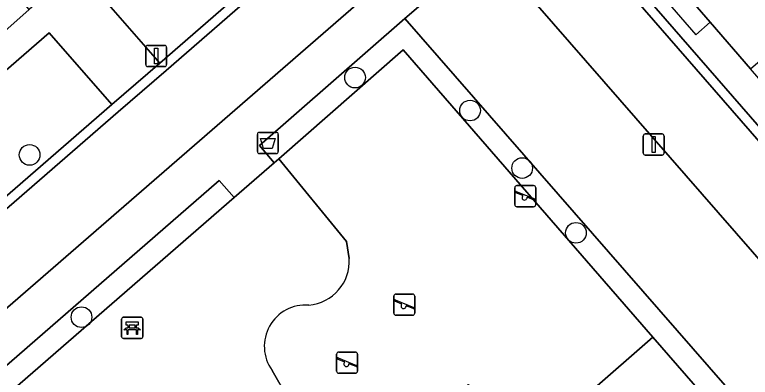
# Model space of a CAD drawing. Extents: x 155887 to 156869, y 383880 to 384678.
# Drawn here: x 156517.31 to 156552.06, y 384469.08 to 384486.23 of the extents above; entities that cross this region are included whole.
import ezdxf

# ---------------------------------------------------------------- set-up
doc = ezdxf.new("R2010")
doc.units = 0
for name, color, linetype in [('IMGEO_Afvalbak', 7, 'Continuous'), ('IMGEO_Bank', 7, 'Continuous'), ('IMGEO_Boom', 7, 'Continuous'), ('IMGEO_Erf', 7, 'Continuous'), ('IMGEO_Groenvoorziening', 7, 'Continuous'), ('IMGEO_Haag', 7, 'Continuous'), ('IMGEO_Lichtmast', 7, 'Continuous'), ('IMGEO_Pand', 7, 'Continuous'), ('IMGEO_Pand_overbouw', 7, 'Continuous'), ('IMGEO_Parkeervlak_open', 7, 'Continuous'), ('IMGEO_Rijbaan_lokaal_gesloten', 7, 'Continuous'), ('IMGEO_Rijbaan_lokaal_open', 7, 'Continuous'), ('IMGEO_Speelvoorziening', 7, 'Continuous'), ('IMGEO_Terreindeel_zand', 7, 'Continuous'), ('IMGEO_Voetpad_halfverhard', 7, 'Continuous'), ('IMGEO_Voetpad_open', 7, 'Continuous')]:
    doc.layers.add(name, color=color, linetype=linetype)

msp = doc.modelspace()

# ---------------------------------------------------------------- linework, layer by layer
at = {"layer": 'IMGEO_Afvalbak'}
for p, q in [((156528.871, 384480.664), (156529.661, 384480.664)), ((156529.661, 384480.664), (156528.871, 384480.664)), ((156528.771, 384479.764), (156528.771, 384480.564)), ((156528.771, 384480.564), (156528.771, 384479.764)), ((156529.761, 384480.564), (156529.761, 384479.764)), ((156529.761, 384479.764), (156529.761, 384480.564)), ((156529.661, 384479.664), (156528.871, 384479.664)), ((156528.871, 384479.664), (156529.661, 384479.664))]:
    msp.add_line(p, q, dxfattribs=at)
msp.add_lwpolyline([(156528.914, 384480.378), (156529.618, 384480.378), (156529.469, 384479.908), (156529.063, 384479.908), (156528.914, 384480.378)], dxfattribs=at)
for centre, start, end in [((156528.871, 384480.564), 90, 180), ((156528.871, 384480.564), 90, 180), ((156529.661, 384480.564), 0, 90), ((156529.661, 384480.564), 360, 90), ((156528.871, 384479.764), 180, 270), ((156528.871, 384479.764), 180, 270), ((156529.661, 384479.764), 270, 0), ((156529.661, 384479.764), 270, 0)]:
    msp.add_arc(centre, 0.1, start, end, dxfattribs=at)
at = {"layer": 'IMGEO_Bank'}
for p, q in [((156522.358, 384470.992), (156522.358, 384471.833)), ((156522.358, 384471.833), (156522.358, 384470.992)), ((156522.433, 384471.917), (156523.274, 384471.917)), ((156523.274, 384471.917), (156522.433, 384471.917)), ((156523.358, 384471.842), (156523.358, 384471.001)), ((156523.358, 384471.001), (156523.358, 384471.842)), ((156523.055, 384471.315), (156522.662, 384471.315)), ((156522.667, 384471.423), (156522.667, 384471.529)), ((156522.711, 384471.529), (156522.711, 384471.423)), ((156522.999, 384471.535), (156522.717, 384471.535)), ((156522.717, 384471.417), (156522.999, 384471.417)), ((156523.005, 384471.423), (156523.005, 384471.529)), ((156523.049, 384471.529), (156523.049, 384471.423)), ((156523.283, 384470.917), (156522.442, 384470.917)), ((156522.442, 384470.917), (156523.283, 384470.917))]:
    msp.add_line(p, q, dxfattribs=at)
for points in [[(156522.661, 384471.535), (156522.575, 384471.535), (156522.575, 384471.696), (156523.138, 384471.696), (156523.138, 384471.535), (156523.055, 384471.535)], [(156522.605, 384471.315), (156522.463, 384471.315), (156522.575, 384471.417), (156522.661, 384471.417)], [(156522.655, 384471.308), (156522.655, 384471.101), (156522.612, 384471.101), (156522.612, 384471.308)], [(156523.055, 384471.417), (156523.138, 384471.417), (156523.25, 384471.315), (156523.111, 384471.315)], [(156523.105, 384471.308), (156523.105, 384471.101), (156523.061, 384471.101), (156523.061, 384471.308)]]:
    msp.add_lwpolyline(points, dxfattribs=at)
for centre, radius, start, end in [((156522.436, 384471.839), 0.0779, 92.4484, 184.2845), ((156522.436, 384471.839), 0.0779, 92.4484, 184.2845), ((156523.28, 384471.839), 0.0779, 2.4484, 94.2845), ((156523.28, 384471.839), 0.0779, 2.4484, 94.2845), ((156522.605, 384471.308), 0.00671, 2.8957, 87.1043), ((156522.662, 384471.308), 0.00671, 92.8957, 177.1043), ((156522.66, 384471.528), 0.00671, 2.8957, 87.1043), ((156522.66, 384471.424), 0.00671, 272.8957, 357.1043), ((156522.717, 384471.528), 0.00671, 92.8957, 177.1043), ((156522.717, 384471.424), 0.00671, 182.8957, 267.1043), ((156522.999, 384471.528), 0.00671, 2.8957, 87.1043), ((156522.999, 384471.424), 0.00671, 272.8957, 357.1043), ((156523.056, 384471.528), 0.00671, 92.8957, 177.1043), ((156523.056, 384471.424), 0.00671, 182.8957, 267.1043), ((156523.054, 384471.308), 0.00671, 2.8957, 87.1043), ((156523.111, 384471.308), 0.00671, 92.8957, 177.1043), ((156522.436, 384470.995), 0.0779, 182.4484, 274.2845), ((156522.436, 384470.995), 0.0779, 182.4484, 274.2845), ((156523.28, 384470.995), 0.0779, 272.4484, 4.2845), ((156523.28, 384470.995), 0.0779, 272.4484, 4.2845)]:
    msp.add_arc(centre, radius, start, end, dxfattribs=at)
at = {"layer": 'IMGEO_Boom'}
for centre in [(156533.386, 384483.257), (156538.821, 384481.697), (156518.009, 384479.599), (156541.285, 384478.974), (156543.826, 384475.912), (156520.461, 384471.922)]:
    msp.add_circle(centre, 0.489, dxfattribs=at)
at = {"layer": 'IMGEO_Erf'}
msp.add_lwpolyline([(156513.393, 384491.778), (156510.908, 384489.623), (156515.527, 384484.299), (156517.992, 384486.47)], close=True, dxfattribs=at)
at = {"layer": 'IMGEO_Groenvoorziening'}
for points in [[(156539.631, 384489.41), (156539.308, 384489.121), (156535.743, 384486.046), (156568.62, 384448.346), (156572.16, 384451.425), (156572.488, 384451.702)], [(156547.466, 384470.983), (156567.069, 384448.422), (156552.965, 384436.174), (156553.686, 384435.355), (156568.62, 384448.346), (156535.743, 384486.046), (156528.868, 384480.048), (156529.569, 384479.221), (156529.779, 384479.405), (156535.664, 384484.565)], [(156551.048, 384434.507), (156541.675, 384426.397), (156510.324, 384462.492), (156527.668, 384477.588), (156526.964, 384478.382), (156508.804, 384462.59), (156541.642, 384424.916), (156551.782, 384433.684)]]:
    msp.add_lwpolyline(points, close=True, dxfattribs=at)
at = {"layer": 'IMGEO_Haag'}
for points in [[(156547.466, 384470.983), (156567.069, 384448.422), (156552.965, 384436.174), (156553.686, 384435.355), (156568.62, 384448.346), (156535.743, 384486.046), (156528.868, 384480.048), (156529.569, 384479.221), (156529.779, 384479.405), (156535.664, 384484.565)], [(156551.048, 384434.507), (156541.675, 384426.397), (156510.324, 384462.492), (156527.668, 384477.588), (156526.964, 384478.382), (156508.804, 384462.59), (156541.642, 384424.916), (156551.782, 384433.684)]]:
    msp.add_lwpolyline(points, close=True, dxfattribs=at)
at = {"layer": 'IMGEO_Lichtmast'}
for p, q in [((156523.495, 384483.876), (156523.495, 384484.676)), ((156523.495, 384484.676), (156523.495, 384483.876)), ((156523.595, 384484.776), (156524.385, 384484.776)), ((156524.385, 384484.776), (156523.595, 384484.776)), ((156524.485, 384484.676), (156524.485, 384483.876)), ((156524.485, 384483.876), (156524.485, 384484.676)), ((156524.385, 384483.776), (156523.595, 384483.776)), ((156523.595, 384483.776), (156524.385, 384483.776)), ((156547.002, 384479.687), (156547.002, 384480.487)), ((156547.002, 384480.487), (156547.002, 384479.687)), ((156547.102, 384480.587), (156547.892, 384480.587)), ((156547.892, 384480.587), (156547.102, 384480.587)), ((156547.992, 384480.487), (156547.992, 384479.687)), ((156547.992, 384479.687), (156547.992, 384480.487)), ((156547.892, 384479.587), (156547.102, 384479.587)), ((156547.102, 384479.587), (156547.892, 384479.587))]:
    msp.add_line(p, q, dxfattribs=at)
for points in [[(156523.915, 384484.651), (156524.065, 384484.651), (156524.065, 384483.901), (156523.915, 384483.901), (156523.915, 384484.651)], [(156547.422, 384480.462), (156547.572, 384480.462), (156547.572, 384479.712), (156547.422, 384479.712), (156547.422, 384480.462)]]:
    msp.add_lwpolyline(points, dxfattribs=at)
for centre, start, end in [((156523.595, 384484.676), 90, 180), ((156523.595, 384484.676), 90, 180), ((156524.385, 384484.676), 0, 90), ((156524.385, 384484.676), 360, 90), ((156523.595, 384483.876), 180, 270), ((156523.595, 384483.876), 180, 270), ((156524.385, 384483.876), 270, 0), ((156524.385, 384483.876), 270, 0), ((156547.102, 384480.487), 90, 180), ((156547.102, 384480.487), 90, 180), ((156547.892, 384480.487), 0, 90), ((156547.892, 384480.487), 360, 90), ((156547.102, 384479.687), 180, 270), ((156547.102, 384479.687), 180, 270), ((156547.892, 384479.687), 270, 0), ((156547.892, 384479.687), 270, 0)]:
    msp.add_arc(centre, 0.1, start, end, dxfattribs=at)
at = {"layer": 'IMGEO_Pand'}
msp.add_lwpolyline([(156552.076, 384483.662), (156559.027, 384489.689), (156557.07, 384491.953), (156553.058, 384496.595), (156553.285, 384496.791), (156556.165, 384499.28), (156555.542, 384500), (156553.941, 384501.852), (156551.798, 384500), (156547.85, 384496.588), (156550.011, 384494.087), (156547.529, 384491.942), (156546.035, 384490.651), (156550.167, 384485.87)], close=True, dxfattribs=at)
at = {"layer": 'IMGEO_Pand_overbouw'}
msp.add_lwpolyline([(156550.167, 384485.87), (156546.035, 384490.651), (156545.343, 384490.071), (156549.498, 384485.28)], close=True, dxfattribs=at)
at = {"layer": 'IMGEO_Parkeervlak_open'}
for points in [[(156598.903, 384548.834), (156595.94, 384552.282), (156542.533, 384505.926), (156535.719, 384500), (156521.191, 384487.366), (156524.168, 384483.943), (156537.745, 384495.757), (156542.616, 384500), (156545.187, 384502.239)], [(156521.889, 384481.979), (156518.931, 384485.374), (156500, 384468.928), (156426.371, 384404.961), (156423.484, 384402.425), (156426.126, 384399.352), (156427.202, 384400.239), (156434.814, 384406.324), (156436.281, 384407.589), (156500, 384462.952)]]:
    msp.add_lwpolyline(points, close=True, dxfattribs=at)
at = {"layer": 'IMGEO_Rijbaan_lokaal_gesloten'}
for points in [[(156439.179, 384404.792), (156499.799, 384457.474), (156505.044, 384462.031), (156537.12, 384489.907), (156542.423, 384494.515), (156548.734, 384500), (156610.793, 384553.92), (156611.637, 384554.62), (156621.131, 384562.11), (156618.279, 384565.679), (156616.394, 384563.892), (156609.964, 384557.948), (156608.807, 384556.844), (156600.688, 384549.796), (156599.206, 384548.488), (156545.489, 384501.892), (156543.317, 384500), (156538.047, 384495.41), (156524.469, 384483.595), (156522.19, 384481.631), (156500, 384462.343), (156436.569, 384407.23)], [(156575.225, 384454.088), (156542.387, 384491.846)], [(156539.631, 384489.41), (156572.488, 384451.702)]]:
    msp.add_lwpolyline(points, dxfattribs=at)
at = {"layer": 'IMGEO_Rijbaan_lokaal_open'}
for points in [[(156604.44, 384592.645), (156618.535, 384573.723), (156619.312, 384572.509), (156619.708, 384571.356), (156619.836, 384569.951), (156619.699, 384568.921), (156619.364, 384567.915), (156618.945, 384567.147), (156618.498, 384566.553), (156618.26, 384566.312), (156617.975, 384566.024), (156616.08, 384564.228), (156609.649, 384558.283), (156608.497, 384557.184), (156600.445, 384550.194), (156600.385, 384550.142), (156598.903, 384548.834), (156545.187, 384502.239), (156542.616, 384500), (156537.745, 384495.757), (156524.168, 384483.943), (156521.889, 384481.979), (156500, 384462.952), (156436.281, 384407.589)], [(156436.569, 384407.23), (156500, 384462.343), (156522.19, 384481.631), (156524.469, 384483.595), (156538.047, 384495.41), (156543.317, 384500), (156545.489, 384501.892), (156599.206, 384548.488)]]:
    msp.add_lwpolyline(points, dxfattribs=at)
msp.add_lwpolyline([(156542.736, 384492.154), (156542.387, 384491.846), (156575.225, 384454.088), (156575.541, 384454.364), (156575.214, 384454.792)], close=True, dxfattribs=at)
at = {"layer": 'IMGEO_Speelvoorziening'}
for p, q in [((156540.935, 384477.244), (156540.935, 384478.044)), ((156540.935, 384478.044), (156540.935, 384477.244)), ((156541.004, 384477.869), (156541.88, 384477.516)), ((156541.035, 384478.144), (156541.825, 384478.144)), ((156541.825, 384478.144), (156541.035, 384478.144)), ((156541.925, 384478.044), (156541.925, 384477.244)), ((156541.925, 384477.244), (156541.925, 384478.044)), ((156541.318, 384477.672), (156540.979, 384477.809)), ((156541.856, 384477.456), (156541.516, 384477.593)), ((156541.825, 384477.144), (156541.035, 384477.144)), ((156541.035, 384477.144), (156541.825, 384477.144)), ((156535.317, 384473.012), (156536.107, 384473.012)), ((156536.107, 384473.012), (156535.317, 384473.012)), ((156535.217, 384472.112), (156535.217, 384472.912)), ((156535.217, 384472.912), (156535.217, 384472.112)), ((156535.6, 384472.54), (156535.261, 384472.677)), ((156535.286, 384472.737), (156536.162, 384472.384)), ((156536.207, 384472.912), (156536.207, 384472.112)), ((156536.207, 384472.112), (156536.207, 384472.912)), ((156536.138, 384472.324), (156535.798, 384472.461)), ((156536.107, 384472.012), (156535.317, 384472.012)), ((156535.317, 384472.012), (156536.107, 384472.012)), ((156532.617, 384470.268), (156533.407, 384470.268)), ((156533.407, 384470.268), (156532.617, 384470.268)), ((156532.517, 384469.368), (156532.517, 384470.168)), ((156532.517, 384470.168), (156532.517, 384469.368)), ((156532.9, 384469.796), (156532.561, 384469.933)), ((156532.586, 384469.993), (156533.462, 384469.64)), ((156533.507, 384470.168), (156533.507, 384469.368)), ((156533.507, 384469.368), (156533.507, 384470.168)), ((156533.438, 384469.58), (156533.098, 384469.717)), ((156533.407, 384469.268), (156532.617, 384469.268)), ((156532.617, 384469.268), (156533.407, 384469.268))]:
    msp.add_line(p, q, dxfattribs=at)
for centre, radius, start, end in [((156541.035, 384478.044), 0.1, 90, 180), ((156541.035, 384478.044), 0.1, 90, 180), ((156540.992, 384477.839), 0.0327, 68.078, 248.078), ((156541.825, 384478.044), 0.1, 0, 90), ((156541.825, 384478.044), 0.1, 360, 90), ((156541.397, 384477.582), 0.12, 130.9928, 5.1632), ((156541.868, 384477.486), 0.0327, 248.078, 68.078), ((156541.035, 384477.244), 0.1, 180, 270), ((156541.035, 384477.244), 0.1, 180, 270), ((156541.825, 384477.244), 0.1, 270, 0), ((156541.825, 384477.244), 0.1, 270, 0), ((156535.317, 384472.912), 0.1, 90, 180), ((156535.317, 384472.912), 0.1, 90, 180), ((156536.107, 384472.912), 0.1, 0, 90), ((156536.107, 384472.912), 0.1, 360, 90), ((156535.274, 384472.707), 0.0327, 68.078, 248.078), ((156535.679, 384472.45), 0.12, 130.9928, 5.1632), ((156536.15, 384472.354), 0.0327, 248.078, 68.078), ((156535.317, 384472.112), 0.1, 180, 270), ((156535.317, 384472.112), 0.1, 180, 270), ((156536.107, 384472.112), 0.1, 270, 0), ((156536.107, 384472.112), 0.1, 270, 0), ((156532.617, 384470.168), 0.1, 90, 180), ((156532.617, 384470.168), 0.1, 90, 180), ((156533.407, 384470.168), 0.1, 0, 90), ((156533.407, 384470.168), 0.1, 360, 90), ((156532.574, 384469.963), 0.0327, 68.078, 248.078), ((156532.979, 384469.706), 0.12, 130.9928, 5.1632), ((156533.45, 384469.61), 0.0327, 248.078, 68.078), ((156532.617, 384469.368), 0.1, 180, 270), ((156532.617, 384469.368), 0.1, 180, 270), ((156533.407, 384469.368), 0.1, 270, 0), ((156533.407, 384469.368), 0.1, 270, 0)]:
    msp.add_arc(centre, radius, start, end, dxfattribs=at)
at = {"layer": 'IMGEO_Terreindeel_zand'}
for points in [[(156538.449, 384468.382), (156538.752, 384468.731), (156541.445, 384465.701), (156547.466, 384470.983), (156535.664, 384484.565), (156529.779, 384479.405), (156532.978, 384475.502), (156533.113, 384474.704)], [(156529.465, 384469.405), (156530.204, 384468.111)]]:
    msp.add_lwpolyline(points, dxfattribs=at)
for centre, radius, start, end in [((156531.023, 384474.576), 2.094, 274.9618, 3.4998), ((156531.051, 384470.544), 1.952, 85.5045, 215.676)]:
    msp.add_arc(centre, radius, start, end, dxfattribs=at)
at = {"layer": 'IMGEO_Voetpad_halfverhard'}
for points in [[(156533.113, 384474.704), (156532.978, 384475.502), (156529.779, 384479.405), (156529.569, 384479.221), (156527.668, 384477.588), (156510.324, 384462.492), (156541.675, 384426.397), (156551.048, 384434.507), (156552.965, 384436.174), (156567.069, 384448.422), (156547.466, 384470.983)], [(156547.466, 384470.983), (156541.445, 384465.701), (156538.752, 384468.731), (156538.449, 384468.382)], [(156530.204, 384468.111), (156529.465, 384469.405)]]:
    msp.add_lwpolyline(points, dxfattribs=at)
for centre, radius, start, end in [((156531.023, 384474.576), 2.094, 274.9618, 3.4998), ((156531.051, 384470.544), 1.952, 85.5045, 215.676)]:
    msp.add_arc(centre, radius, start, end, dxfattribs=at)
at = {"layer": 'IMGEO_Voetpad_open'}
for points in [[(156426.371, 384404.961), (156500, 384468.928), (156518.931, 384485.374), (156521.889, 384481.979), (156524.168, 384483.943), (156521.191, 384487.366), (156535.719, 384500), (156542.533, 384505.926), (156595.94, 384552.282)], [(156541.558, 384507.026), (156536.597, 384502.72), (156533.472, 384500), (156531.813, 384498.556), (156529.693, 384496.711), (156527.472, 384494.778), (156522.706, 384490.629), (156520.193, 384488.412), (156517.992, 384486.47), (156515.527, 384484.299), (156510.727, 384480.199), (156508.568, 384478.327), (156506.386, 384476.434), (156501.582, 384472.267), (156500, 384470.892), (156496.631, 384467.963), (156491.852, 384463.82), (156489.687, 384461.942), (156487.489, 384460.037), (156482.693, 384455.879), (156480.439, 384453.92), (156477.069, 384450.993), (156422.469, 384403.554)], [(156537.12, 384489.907), (156505.044, 384462.031)], [(156526.964, 384478.382), (156527.668, 384477.588), (156529.569, 384479.221), (156528.868, 384480.048), (156535.743, 384486.046), (156539.308, 384489.121), (156539.631, 384489.41)], [(156505.192, 384459.454), (156508.804, 384462.59), (156526.964, 384478.382)]]:
    msp.add_lwpolyline(points, dxfattribs=at)
msp.add_lwpolyline([(156550.167, 384485.87), (156546.035, 384490.651), (156543.883, 384493.141), (156542.736, 384492.154), (156575.214, 384454.792), (156575.541, 384454.364), (156576.616, 384455.306), (156574.513, 384457.866), (156570.373, 384462.626), (156568.487, 384464.796), (156566.57, 384467), (156562.412, 384471.781), (156558.059, 384476.739), (156553.94, 384481.505), (156552.076, 384483.662)], close=True, dxfattribs=at)

doc.saveas('drawing.dxf')
